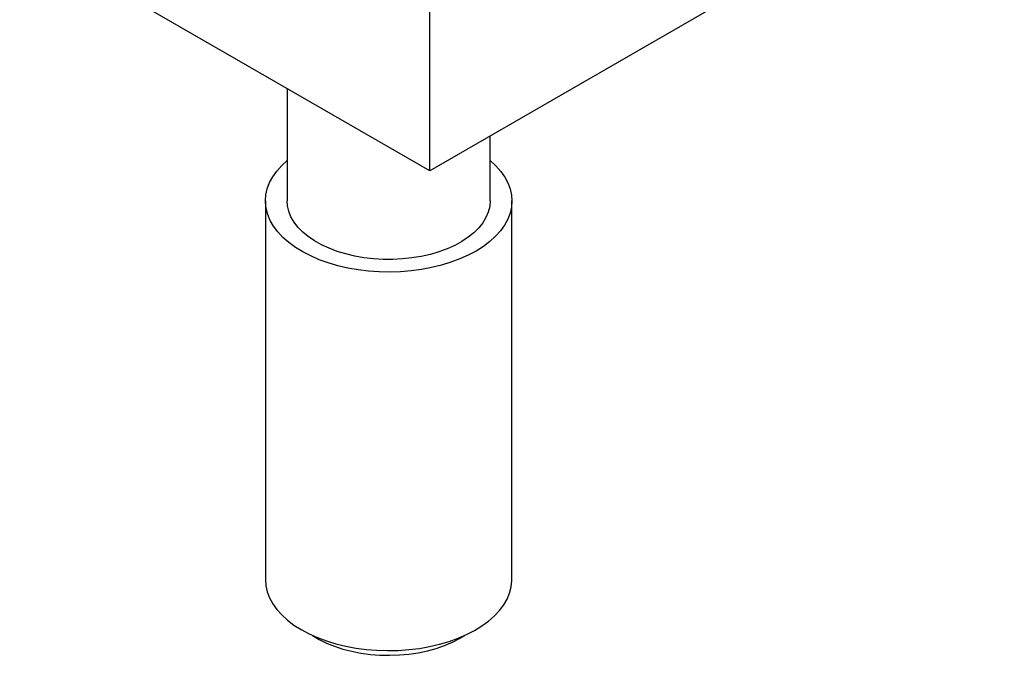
# Model space of a CAD drawing. Header units: inches. Extents: x 3 to 351, y 4 to 271.
# Tile 347 of 530: x 169.53 to 178.03, y 243.83 to 249.31. Entities that reach past the tile are written whole.
import ezdxf

# ---------------------------------------------------------------- set-up
doc = ezdxf.new("R2010")
doc.units = ezdxf.units.IN
doc.header["$LTSCALE"] = 0.5
doc.header["$MEASUREMENT"] = 0
doc.layers.add('DST', color=7, linetype='Continuous')

msp = doc.modelspace()

# ---------------------------------------------------------------- linework, layer by layer
at = {"layer": 'DST', "color": 254, "linetype": 'Continuous'}
for p, q in [((187.212, 256.1737), (173.0699, 248.0088)), ((173.0699, 248.0088), (169.5344, 250.05)), ((173.0699, 248.0088), (173.0699, 250.05))]:
    msp.add_line(p, q, dxfattribs=at)
at = {"layer": 'DST', "color": 136, "linetype": 'Continuous'}
for p, q in [((171.8413, 248.7181), (171.8413, 247.7501)), ((173.5913, 247.7501), (173.5913, 248.3098)), ((172.0591, 244.0021), (172.1171, 243.9674)), ((172.1171, 243.9674), (172.1806, 243.936)), ((173.2655, 243.9422), (173.3279, 243.9743)), ((173.3279, 243.9743), (173.3736, 244.0021)), ((172.1806, 243.936), (172.249, 243.9083)), ((172.249, 243.9083), (172.3217, 243.8845)), ((172.3217, 243.8845), (172.398, 243.8647)), ((172.398, 243.8647), (172.4772, 243.8493)), ((172.972, 243.8521), (173.0506, 243.8684)), ((173.0506, 243.8684), (173.1262, 243.889)), ((173.1262, 243.889), (173.1981, 243.9137)), ((173.1981, 243.9137), (173.2655, 243.9422)), ((172.4772, 243.8493), (172.5586, 243.8384)), ((172.5586, 243.8384), (172.6414, 243.8319)), ((172.6414, 243.8319), (172.7249, 243.8301)), ((172.7249, 243.8301), (172.8084, 243.8329)), ((172.8084, 243.8329), (172.891, 243.8402)), ((172.891, 243.8402), (172.972, 243.8521))]:
    msp.add_line(p, q, dxfattribs=at)
at = {"layer": 'DST', "color": 96, "linetype": 'Continuous'}
for p, q in [((171.7523, 248.008), (171.7946, 248.0553)), ((171.7523, 248.008), (171.7946, 248.0553)), ((171.7946, 248.0553), (171.8413, 248.0981)), ((171.7946, 248.0553), (171.8413, 248.0981)), ((173.5913, 248.0981), (173.6403, 248.053)), ((173.5913, 248.0981), (173.6403, 248.053)), ((173.6403, 248.053), (173.6823, 248.0056)), ((173.6403, 248.053), (173.6823, 248.0056)), ((171.6896, 247.908), (171.7172, 247.9588)), ((171.6896, 247.908), (171.7172, 247.9588)), ((171.7172, 247.9588), (171.7523, 248.008)), ((171.7172, 247.9588), (171.7523, 248.008)), ((173.6823, 248.0056), (173.717, 247.9563)), ((173.6823, 248.0056), (173.717, 247.9563)), ((173.717, 247.9563), (173.7442, 247.9055)), ((173.717, 247.9563), (173.7442, 247.9055)), ((171.6578, 247.8033), (171.6698, 247.856)), ((171.6578, 247.8033), (171.6698, 247.856)), ((171.6698, 247.856), (171.6896, 247.908)), ((171.6698, 247.856), (171.6896, 247.908)), ((173.7442, 247.9055), (173.7636, 247.8535)), ((173.7442, 247.9055), (173.7636, 247.8535)), ((171.6538, 247.7501), (171.6578, 247.8033)), ((171.6538, 247.7501), (171.6578, 247.8033)), ((173.7636, 247.8535), (173.7752, 247.8007)), ((173.7636, 247.8535), (173.7752, 247.8007)), ((173.7752, 247.8007), (173.7788, 247.7501)), ((173.7752, 247.8007), (173.7788, 247.7501)), ((171.6538, 247.7501), (171.6538, 244.4841)), ((171.6538, 247.7501), (171.6538, 244.4841)), ((171.654, 247.7394), (171.6538, 247.7501)), ((171.654, 247.7394), (171.6538, 247.7501)), ((171.6596, 247.6862), (171.654, 247.7394)), ((171.6596, 247.6862), (171.654, 247.7394)), ((171.6732, 247.6336), (171.6596, 247.6862)), ((171.6732, 247.6336), (171.6596, 247.6862)), ((171.8442, 247.709), (171.8413, 247.7501)), ((171.8442, 247.709), (171.8413, 247.7501)), ((171.855, 247.6611), (171.8442, 247.709)), ((171.855, 247.6611), (171.8442, 247.709)), ((173.5873, 247.7019), (173.5754, 247.6541)), ((173.5873, 247.7019), (173.5754, 247.6541)), ((173.5913, 247.7501), (173.5873, 247.7019)), ((173.5913, 247.7501), (173.5873, 247.7019)), ((173.7748, 247.697), (173.7629, 247.6442)), ((173.7748, 247.697), (173.7629, 247.6442)), ((173.7788, 247.7501), (173.7748, 247.697)), ((173.7788, 247.7501), (173.7748, 247.697)), ((173.7788, 244.4841), (173.7788, 247.7501)), ((173.7788, 244.4841), (173.7788, 247.7501)), ((171.6946, 247.5818), (171.6732, 247.6336)), ((171.6946, 247.5818), (171.6732, 247.6336)), ((171.8737, 247.614), (171.855, 247.6611)), ((171.8737, 247.614), (171.855, 247.6611)), ((171.9, 247.5682), (171.8737, 247.614)), ((171.9, 247.5682), (171.8737, 247.614)), ((173.5556, 247.6072), (173.5281, 247.5616)), ((173.5556, 247.6072), (173.5281, 247.5616)), ((173.5754, 247.6541), (173.5556, 247.6072)), ((173.5754, 247.6541), (173.5556, 247.6072)), ((173.7629, 247.6442), (173.743, 247.5922)), ((173.7629, 247.6442), (173.743, 247.5922)), ((171.7237, 247.5313), (171.6946, 247.5818)), ((171.7237, 247.5313), (171.6946, 247.5818)), ((171.7603, 247.4825), (171.7237, 247.5313)), ((171.7603, 247.4825), (171.7237, 247.5313)), ((171.9339, 247.524), (171.9, 247.5682)), ((171.9339, 247.524), (171.9, 247.5682)), ((171.9748, 247.4819), (171.9339, 247.524)), ((171.9748, 247.4819), (171.9339, 247.524)), ((173.4932, 247.5177), (173.4512, 247.4759)), ((173.4932, 247.5177), (173.4512, 247.4759)), ((173.5281, 247.5616), (173.4932, 247.5177)), ((173.5281, 247.5616), (173.4932, 247.5177)), ((173.7155, 247.5414), (173.6804, 247.4922)), ((173.7155, 247.5414), (173.6804, 247.4922)), ((173.743, 247.5922), (173.7155, 247.5414)), ((173.743, 247.5922), (173.7155, 247.5414)), ((171.804, 247.4357), (171.7603, 247.4825)), ((171.804, 247.4357), (171.7603, 247.4825)), ((171.8547, 247.3912), (171.804, 247.4357)), ((171.8547, 247.3912), (171.804, 247.4357)), ((172.0226, 247.4423), (171.9748, 247.4819)), ((172.0226, 247.4423), (171.9748, 247.4819)), ((172.0766, 247.4054), (172.0226, 247.4423)), ((172.0766, 247.4054), (172.0226, 247.4423)), ((173.4025, 247.4367), (173.3475, 247.4003)), ((173.4025, 247.4367), (173.3475, 247.4003)), ((173.4512, 247.4759), (173.4025, 247.4367)), ((173.4512, 247.4759), (173.4025, 247.4367)), ((173.638, 247.445), (173.5888, 247.4)), ((173.638, 247.445), (173.5888, 247.4)), ((173.6804, 247.4922), (173.638, 247.445)), ((173.6804, 247.4922), (173.638, 247.445)), ((171.9118, 247.3494), (171.8547, 247.3912)), ((171.9118, 247.3494), (171.8547, 247.3912)), ((171.975, 247.3107), (171.9118, 247.3494)), ((171.975, 247.3107), (171.9118, 247.3494)), ((172.1366, 247.3717), (172.0766, 247.4054)), ((172.1366, 247.3717), (172.0766, 247.4054)), ((172.2018, 247.3415), (172.1366, 247.3717)), ((172.2018, 247.3415), (172.1366, 247.3717)), ((173.2868, 247.3671), (173.2208, 247.3374)), ((173.2868, 247.3671), (173.2208, 247.3374)), ((173.3475, 247.4003), (173.2868, 247.3671)), ((173.3475, 247.4003), (173.2868, 247.3671)), ((173.5329, 247.3576), (173.4709, 247.3183)), ((173.5329, 247.3576), (173.4709, 247.3183)), ((173.5888, 247.4), (173.5329, 247.3576)), ((173.5888, 247.4), (173.5329, 247.3576)), ((172.0437, 247.2752), (171.975, 247.3107)), ((172.0437, 247.2752), (171.975, 247.3107)), ((172.1176, 247.2434), (172.0437, 247.2752)), ((172.1176, 247.2434), (172.0437, 247.2752)), ((172.2717, 247.315), (172.2018, 247.3415)), ((172.2717, 247.315), (172.2018, 247.3415)), ((172.3457, 247.2925), (172.2717, 247.315)), ((172.3457, 247.2925), (172.2717, 247.315)), ((172.4231, 247.2742), (172.3457, 247.2925)), ((172.4231, 247.2742), (172.3457, 247.2925)), ((172.5031, 247.2602), (172.4231, 247.2742)), ((172.5031, 247.2602), (172.4231, 247.2742)), ((172.5851, 247.2507), (172.5031, 247.2602)), ((172.5851, 247.2507), (172.5031, 247.2602)), ((172.9979, 247.2718), (172.9175, 247.2585)), ((172.9979, 247.2718), (172.9175, 247.2585)), ((173.0757, 247.2895), (172.9979, 247.2718)), ((173.0757, 247.2895), (172.9979, 247.2718)), ((173.1503, 247.3114), (173.0757, 247.2895)), ((173.1503, 247.3114), (173.0757, 247.2895)), ((173.2208, 247.3374), (173.1503, 247.3114)), ((173.2208, 247.3374), (173.1503, 247.3114)), ((173.4033, 247.2821), (173.3304, 247.2495)), ((173.4033, 247.2821), (173.3304, 247.2495)), ((173.4709, 247.3183), (173.4033, 247.2821)), ((173.4709, 247.3183), (173.4033, 247.2821)), ((172.1959, 247.2153), (172.1176, 247.2434)), ((172.1959, 247.2153), (172.1176, 247.2434)), ((172.2781, 247.1913), (172.1959, 247.2153)), ((172.2781, 247.1913), (172.1959, 247.2153)), ((172.3637, 247.1715), (172.2781, 247.1913)), ((172.3637, 247.1715), (172.2781, 247.1913)), ((172.6683, 247.2457), (172.5851, 247.2507)), ((172.6683, 247.2457), (172.5851, 247.2507)), ((172.752, 247.2454), (172.6683, 247.2457)), ((172.752, 247.2454), (172.6683, 247.2457)), ((172.8353, 247.2496), (172.752, 247.2454)), ((172.8353, 247.2496), (172.752, 247.2454)), ((172.9175, 247.2585), (172.8353, 247.2496)), ((172.9175, 247.2585), (172.8353, 247.2496)), ((173.0865, 247.1751), (172.9988, 247.1588)), ((173.0865, 247.1751), (172.9988, 247.1588)), ((173.1715, 247.1958), (173.0865, 247.1751)), ((173.1715, 247.1958), (173.0865, 247.1751)), ((173.253, 247.2207), (173.1715, 247.1958)), ((173.253, 247.2207), (173.1715, 247.1958)), ((173.3304, 247.2495), (173.253, 247.2207)), ((173.3304, 247.2495), (173.253, 247.2207)), ((172.4519, 247.156), (172.3637, 247.1715)), ((172.4519, 247.156), (172.3637, 247.1715)), ((172.542, 247.145), (172.4519, 247.156)), ((172.542, 247.145), (172.4519, 247.156)), ((172.6335, 247.1386), (172.542, 247.145)), ((172.6335, 247.1386), (172.542, 247.145)), ((172.7257, 247.1367), (172.6335, 247.1386)), ((172.7257, 247.1367), (172.6335, 247.1386)), ((172.8177, 247.1395), (172.7257, 247.1367)), ((172.8177, 247.1395), (172.7257, 247.1367)), ((172.909, 247.1469), (172.8177, 247.1395)), ((172.909, 247.1469), (172.8177, 247.1395)), ((172.9988, 247.1588), (172.909, 247.1469)), ((172.9988, 247.1588), (172.909, 247.1469)), ((171.6538, 244.4841), (171.6578, 244.4309)), ((171.6538, 244.4841), (171.6578, 244.4309)), ((173.7731, 244.4202), (173.7787, 244.4734)), ((173.7731, 244.4202), (173.7787, 244.4734)), ((173.7787, 244.4734), (173.7788, 244.4841)), ((173.7787, 244.4734), (173.7788, 244.4841)), ((171.6578, 244.4309), (171.6698, 244.3782)), ((171.6578, 244.4309), (171.6698, 244.3782)), ((171.6698, 244.3782), (171.6896, 244.3262)), ((171.6698, 244.3782), (171.6896, 244.3262)), ((173.7595, 244.3676), (173.7731, 244.4202)), ((173.7595, 244.3676), (173.7731, 244.4202)), ((171.6896, 244.3262), (171.7172, 244.2754)), ((171.6896, 244.3262), (171.7172, 244.2754)), ((173.709, 244.2653), (173.7381, 244.3158)), ((173.709, 244.2653), (173.7381, 244.3158)), ((173.7381, 244.3158), (173.7595, 244.3676)), ((173.7381, 244.3158), (173.7595, 244.3676)), ((171.7172, 244.2754), (171.7523, 244.2262)), ((171.7172, 244.2754), (171.7523, 244.2262)), ((171.7523, 244.2262), (171.7946, 244.179)), ((171.7523, 244.2262), (171.7946, 244.179)), ((173.6286, 244.1697), (173.6724, 244.2165)), ((173.6286, 244.1697), (173.6724, 244.2165)), ((173.6724, 244.2165), (173.709, 244.2653)), ((173.6724, 244.2165), (173.709, 244.2653)), ((171.7946, 244.179), (171.8439, 244.134)), ((171.7946, 244.179), (171.8439, 244.134)), ((171.8439, 244.134), (171.8998, 244.0916)), ((171.8439, 244.134), (171.8998, 244.0916)), ((173.5209, 244.0834), (173.578, 244.1252)), ((173.5209, 244.0834), (173.578, 244.1252)), ((173.578, 244.1252), (173.6286, 244.1697)), ((173.578, 244.1252), (173.6286, 244.1697)), ((171.8998, 244.0916), (171.9617, 244.0523)), ((171.8998, 244.0916), (171.9617, 244.0523)), ((171.9617, 244.0523), (172.0294, 244.0161)), ((171.9617, 244.0523), (172.0294, 244.0161)), ((173.3889, 244.0092), (173.4577, 244.0447)), ((173.3889, 244.0092), (173.4577, 244.0447)), ((173.4577, 244.0447), (173.5209, 244.0834)), ((173.4577, 244.0447), (173.5209, 244.0834)), ((172.0294, 244.0161), (172.1023, 243.9835)), ((172.0294, 244.0161), (172.1023, 243.9835)), ((172.1023, 243.9835), (172.1797, 243.9547)), ((172.1023, 243.9835), (172.1797, 243.9547)), ((172.1797, 243.9547), (172.2612, 243.9298)), ((172.1797, 243.9547), (172.2612, 243.9298)), ((173.1545, 243.9253), (173.2368, 243.9493)), ((173.1545, 243.9253), (173.2368, 243.9493)), ((173.2368, 243.9493), (173.3151, 243.9774)), ((173.2368, 243.9493), (173.3151, 243.9774)), ((173.3151, 243.9774), (173.3889, 244.0092)), ((173.3151, 243.9774), (173.3889, 244.0092)), ((172.2612, 243.9298), (172.3461, 243.9091)), ((172.2612, 243.9298), (172.3461, 243.9091)), ((172.3461, 243.9091), (172.4338, 243.8928)), ((172.3461, 243.9091), (172.4338, 243.8928)), ((172.4338, 243.8928), (172.5237, 243.8809)), ((172.4338, 243.8928), (172.5237, 243.8809)), ((172.5237, 243.8809), (172.615, 243.8735)), ((172.5237, 243.8809), (172.615, 243.8735)), ((172.615, 243.8735), (172.707, 243.8707)), ((172.615, 243.8735), (172.707, 243.8707)), ((172.707, 243.8707), (172.7991, 243.8726)), ((172.707, 243.8707), (172.7991, 243.8726)), ((172.7991, 243.8726), (172.8906, 243.879)), ((172.7991, 243.8726), (172.8906, 243.879)), ((172.8906, 243.879), (172.9808, 243.89)), ((172.8906, 243.879), (172.9808, 243.89)), ((172.9808, 243.89), (173.069, 243.9055)), ((172.9808, 243.89), (173.069, 243.9055)), ((173.069, 243.9055), (173.1545, 243.9253)), ((173.069, 243.9055), (173.1545, 243.9253))]:
    msp.add_line(p, q, dxfattribs=at)

doc.saveas('drawing.dxf')
